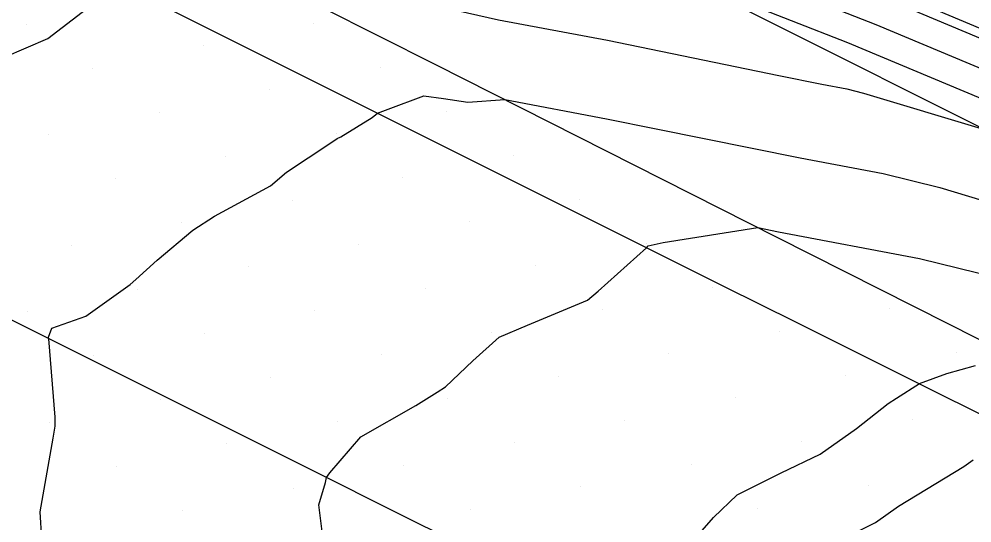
# Model space of a CAD drawing. Extents: x 2354170 to 2357230, y 866100 to 868290.
# Drawn here: x 2355123.42 to 2355153.3, y 867488.33 to 867504.12 of the extents above; entities that cross this region are included whole.
import ezdxf

# ---------------------------------------------------------------- set-up
doc = ezdxf.new("R2010")
doc.units = 0
for name, color, linetype in [('Default', 7, 'Continuous'), ('DTM Contours Major', 7, 'Continuous'), ('DTM Contours Minor', 7, 'Continuous'), ('Exist DTM Breakline', 7, 'Continuous'), ('Exist DTM Scan Elevation Point', 7, 'Continuous'), ('Exist Roads EOP', 7, 'Continuous'), ('PH Exist DTM Breakline', 7, 'Continuous')]:
    doc.layers.add(name, color=color, linetype=linetype)

msp = doc.modelspace()

# ---------------------------------------------------------------- linework, layer by layer
at = {"layer": 'Default'}
for points in [[(2355119.972, 867515.213), (2355127.354, 867513.84), (2355141.674, 867508.184), (2355144.62, 867507.077), (2355151.176, 867504.508), (2355170.429, 867496.455), (2355177.33, 867493.607), (2355185.348, 867490.259), (2355195.147, 867486.643), (2355205.884, 867482.442), (2355213.315, 867479.737)], [(2355105.876, 867511.479), (2355106.974, 867511.989), (2355107.622, 867512.473), (2355108.844, 867513.303), (2355109.161, 867513.54), (2355109.254, 867513.616), (2355109.412, 867513.788), (2355109.736, 867513.836), (2355112.284, 867514.468), (2355113.396, 867514.299), (2355115.036, 867513.949), (2355119.189, 867512.88), (2355122.081, 867512.189), (2355135.722, 867509.653), (2355141.808, 867507.248), (2355143.06, 867506.778), (2355150.283, 867503.949), (2355171.491, 867495.077)], [(2355122.973, 867509.494), (2355124.916, 867509.03), (2355134.341, 867507.278), (2355139.899, 867506.341), (2355141.191, 867506.048), (2355141.899, 867505.916), (2355144.09, 867505.465), (2355149.389, 867503.389), (2355172.553, 867493.7)], [(2355122.959, 867502.921), (2355124.322, 867503.51), (2355125.534, 867504.44), (2355126.356, 867505.158), (2355126.455, 867505.261), (2355127.31, 867505.257), (2355130.221, 867505.846), (2355132.197, 867505.513), (2355138.446, 867504.098), (2355141.869, 867503.456), (2355147.237, 867502.352), (2355148.588, 867502.08), (2355149.368, 867501.933), (2355149.899, 867501.801), (2355153.693, 867500.656)], [(2355124.132, 867487.821), (2355124.075, 867488.685), (2355124.483, 867490.983), (2355124.552, 867491.367), (2355124.552, 867491.649), (2355124.355, 867494.102), (2355124.344, 867494.148), (2355124.447, 867494.434), (2355125.507, 867494.811), (2355126.902, 867495.807), (2355127.077, 867495.962), (2355127.745, 867496.563), (2355128.865, 867497.506), (2355129.548, 867497.944), (2355131.299, 867498.894), (2355131.805, 867499.321), (2355133.158, 867500.215), (2355133.394, 867500.374), (2355133.509, 867500.429), (2355134.487, 867501.032), (2355134.652, 867501.166), (2355134.989, 867501.298), (2355136.106, 867501.708), (2355136.729, 867501.634), (2355137.486, 867501.511), (2355138.645, 867501.595), (2355141.838, 867500.997), (2355143.399, 867500.676), (2355147.91, 867499.768), (2355150.512, 867499.277), (2355152.286, 867498.837), (2355164.948, 867495.014)], [(2355132.953, 867487.813), (2355132.814, 867488.898), (2355133.023, 867489.595), (2355133.053, 867489.759), (2355133.157, 867489.901), (2355134.129, 867491.026), (2355135.861, 867492.013), (2355136.532, 867492.433), (2355136.784, 867492.591), (2355137.648, 867493.408), (2355138.467, 867494.151), (2355139.363, 867494.531), (2355141.24, 867495.314), (2355141.575, 867495.591), (2355143.094, 867496.952), (2355143.148, 867497.016), (2355143.61, 867497.117), (2355146.577, 867497.588), (2355147.232, 867497.457), (2355151.656, 867496.621), (2355154.673, 867495.873)], [(2355144.203, 867487.359), (2355145.192, 867488.502), (2355145.932, 867489.213), (2355147.318, 867489.901), (2355148.536, 867490.487), (2355149.678, 867491.287), (2355150.665, 867492.076), (2355150.932, 867492.245), (2355151.646, 867492.697), (2355152.512, 867493.011), (2355153.405, 867493.261)]]:
    msp.add_lwpolyline(points, dxfattribs=at)
at = {"layer": 'DTM Contours Major'}
msp.add_lwpolyline([(2355148.804, 867487.617), (2355150.276, 867488.347), (2355150.995, 867488.86), (2355153.039, 867490.1), (2355153.331, 867490.312)], dxfattribs=at)
at = {"layer": 'DTM Contours Minor'}
for points in [[(2355104.805, 867519.213), (2355109.613, 867518.365), (2355112.064, 867517.849), (2355115.067, 867517.209), (2355116.973, 867516.718), (2355118.302, 867516.401), (2355124.565, 867515.236), (2355141.629, 867508.495), (2355145.139, 867507.176), (2355151.474, 867504.695), (2355170.075, 867496.914)], [(2355122.959, 867502.921), (2355124.322, 867503.51), (2355125.534, 867504.44), (2355126.356, 867505.158), (2355126.455, 867505.261), (2355127.31, 867505.257), (2355130.221, 867505.846), (2355132.197, 867505.513), (2355138.446, 867504.098), (2355141.869, 867503.456), (2355147.237, 867502.352), (2355148.588, 867502.08), (2355149.368, 867501.933), (2355149.899, 867501.801), (2355153.693, 867500.656)]]:
    msp.add_lwpolyline(points, dxfattribs=at)
at = {"layer": 'Exist DTM Breakline'}
for points in [[(2355105.272, 867515.861), (2355107.508, 867514.742), (2355109.743, 867513.622), (2355111.978, 867512.502), (2355114.213, 867511.382), (2355116.448, 867510.261), (2355118.684, 867509.143), (2355120.92, 867508.026), (2355123.157, 867506.909), (2355125.393, 867505.791), (2355127.629, 867504.674), (2355129.866, 867503.557), (2355132.102, 867502.439), (2355134.339, 867501.322), (2355136.575, 867500.205), (2355138.812, 867499.089), (2355141.049, 867497.972), (2355143.286, 867496.856), (2355145.524, 867495.742), (2355147.762, 867494.629), (2355150.001, 867493.515), (2355152.239, 867492.402), (2355154.477, 867491.288)], [(2355105.988, 867503.261), (2355108.226, 867502.146), (2355110.463, 867501.031), (2355112.701, 867499.915), (2355114.938, 867498.8), (2355117.175, 867497.684), (2355119.412, 867496.568), (2355121.65, 867495.452), (2355123.886, 867494.336), (2355126.123, 867493.22), (2355128.36, 867492.103), (2355130.597, 867490.986), (2355132.833, 867489.869), (2355135.069, 867488.751), (2355137.306, 867487.633)]]:
    msp.add_lwpolyline(points, dxfattribs=at)
at = {"layer": 'Exist DTM Scan Elevation Point'}
for p, q in [((2355123.644, 867503.958), (2355123.644, 867503.958)), ((2355132.658, 867503.989), (2355132.658, 867503.989)), ((2355129.194, 867503.284), (2355129.194, 867503.284)), ((2355125.729, 867502.578), (2355125.729, 867502.578)), ((2355134.743, 867502.61), (2355134.743, 867502.61)), ((2355131.279, 867501.905), (2355131.279, 867501.905)), ((2355127.814, 867501.199), (2355127.814, 867501.199)), ((2355136.828, 867501.231), (2355136.828, 867501.231)), ((2355124.35, 867500.493), (2355124.35, 867500.493)), ((2355133.364, 867500.525), (2355133.364, 867500.525)), ((2355129.899, 867499.82), (2355129.899, 867499.82)), ((2355138.913, 867499.851), (2355138.913, 867499.851)), ((2355126.435, 867499.114), (2355126.435, 867499.114)), ((2355135.449, 867499.146), (2355135.449, 867499.146)), ((2355140.998, 867498.472), (2355140.998, 867498.472)), ((2355131.984, 867498.44), (2355131.984, 867498.44)), ((2355128.52, 867497.735), (2355128.52, 867497.735)), ((2355137.534, 867497.766), (2355137.534, 867497.766)), ((2355125.055, 867497.029), (2355125.055, 867497.029)), ((2355134.069, 867497.061), (2355134.069, 867497.061)), ((2355143.083, 867497.092), (2355143.083, 867497.092)), ((2355139.619, 867496.387), (2355139.619, 867496.387)), ((2355130.605, 867496.355), (2355130.605, 867496.355)), ((2355127.14, 867495.65), (2355127.14, 867495.65)), ((2355136.154, 867495.681), (2355136.154, 867495.681)), ((2355145.168, 867495.713), (2355145.168, 867495.713)), ((2355123.676, 867494.944), (2355123.676, 867494.944)), ((2355132.69, 867494.976), (2355132.69, 867494.976)), ((2355141.704, 867495.007), (2355141.704, 867495.007)), ((2355150.718, 867495.039), (2355150.718, 867495.039)), ((2355129.225, 867494.27), (2355129.225, 867494.27)), ((2355138.239, 867494.302), (2355138.239, 867494.302)), ((2355147.253, 867494.333), (2355147.253, 867494.333)), ((2355125.761, 867493.565), (2355125.761, 867493.565)), ((2355134.775, 867493.596), (2355134.775, 867493.596)), ((2355143.789, 867493.628), (2355143.789, 867493.628)), ((2355152.802, 867493.66), (2355152.802, 867493.66)), ((2355131.31, 867492.891), (2355131.31, 867492.891)), ((2355140.324, 867492.922), (2355140.324, 867492.922)), ((2355149.338, 867492.954), (2355149.338, 867492.954)), ((2355127.846, 867492.185), (2355127.846, 867492.185)), ((2355136.86, 867492.217), (2355136.86, 867492.217)), ((2355145.874, 867492.248), (2355145.874, 867492.248)), ((2355124.382, 867491.48), (2355124.382, 867491.48)), ((2355133.395, 867491.511), (2355133.395, 867491.511)), ((2355142.409, 867491.543), (2355142.409, 867491.543)), ((2355151.423, 867491.575), (2355151.423, 867491.575)), ((2355129.931, 867490.806), (2355129.931, 867490.806)), ((2355138.945, 867490.837), (2355138.945, 867490.837)), ((2355147.959, 867490.869), (2355147.959, 867490.869)), ((2355126.467, 867490.1), (2355126.467, 867490.1)), ((2355135.48, 867490.132), (2355135.48, 867490.132)), ((2355144.494, 867490.163), (2355144.494, 867490.163)), ((2355150.044, 867489.49), (2355150.044, 867489.49)), ((2355132.016, 867489.426), (2355132.016, 867489.426)), ((2355141.03, 867489.458), (2355141.03, 867489.458)), ((2355128.552, 867488.721), (2355128.552, 867488.721)), ((2355137.565, 867488.752), (2355137.565, 867488.752)), ((2355146.579, 867488.784), (2355146.579, 867488.784))]:
    msp.add_line(p, q, dxfattribs=at)
at = {"layer": 'Exist Roads EOP'}
msp.add_lwpolyline([(2355077.418, 867532.169), (2355082.796, 867529.509), (2355088.174, 867526.848), (2355093.55, 867524.183), (2355098.924, 867521.515), (2355104.296, 867518.843), (2355109.665, 867516.165), (2355115.031, 867513.481), (2355120.394, 867510.791), (2355125.755, 867508.095), (2355131.113, 867505.396), (2355136.47, 867502.693), (2355141.826, 867499.989), (2355147.181, 867497.283), (2355152.537, 867494.578), (2355157.893, 867491.874), (2355163.251, 867489.173), (2355168.61, 867486.476), (2355173.971, 867483.781), (2355179.334, 867481.09), (2355184.698, 867478.403), (2355190.065, 867475.719), (2355195.433, 867473.039)], dxfattribs=at)
at = {"layer": 'PH Exist DTM Breakline'}
msp.add_lwpolyline([(2355020.895, 867566.731), (2355047.101, 867553.397), (2355082.445, 867535.545), (2355115.093, 867519.976), (2355148.878, 867503.069), (2355189.51, 867482.704), (2355236.497, 867458.891), (2355265.87, 867444.934), (2355289.255, 867433.719), (2355311.059, 867425.353), (2355318.523, 867424.7), (2355331.045, 867424.483), (2355346.844, 867422.718), (2355351.323, 867421.656), (2355352.941, 867418.753), (2355356.257, 867418.279), (2355358.394, 867419.067), (2355358.413, 867422.341), (2355356.281, 867425.567), (2355354.45, 867428.091), (2355352.258, 867431.151), (2355351.487, 867427.072), (2355351.536, 867425.452)], dxfattribs=at)

doc.saveas('drawing.dxf')
